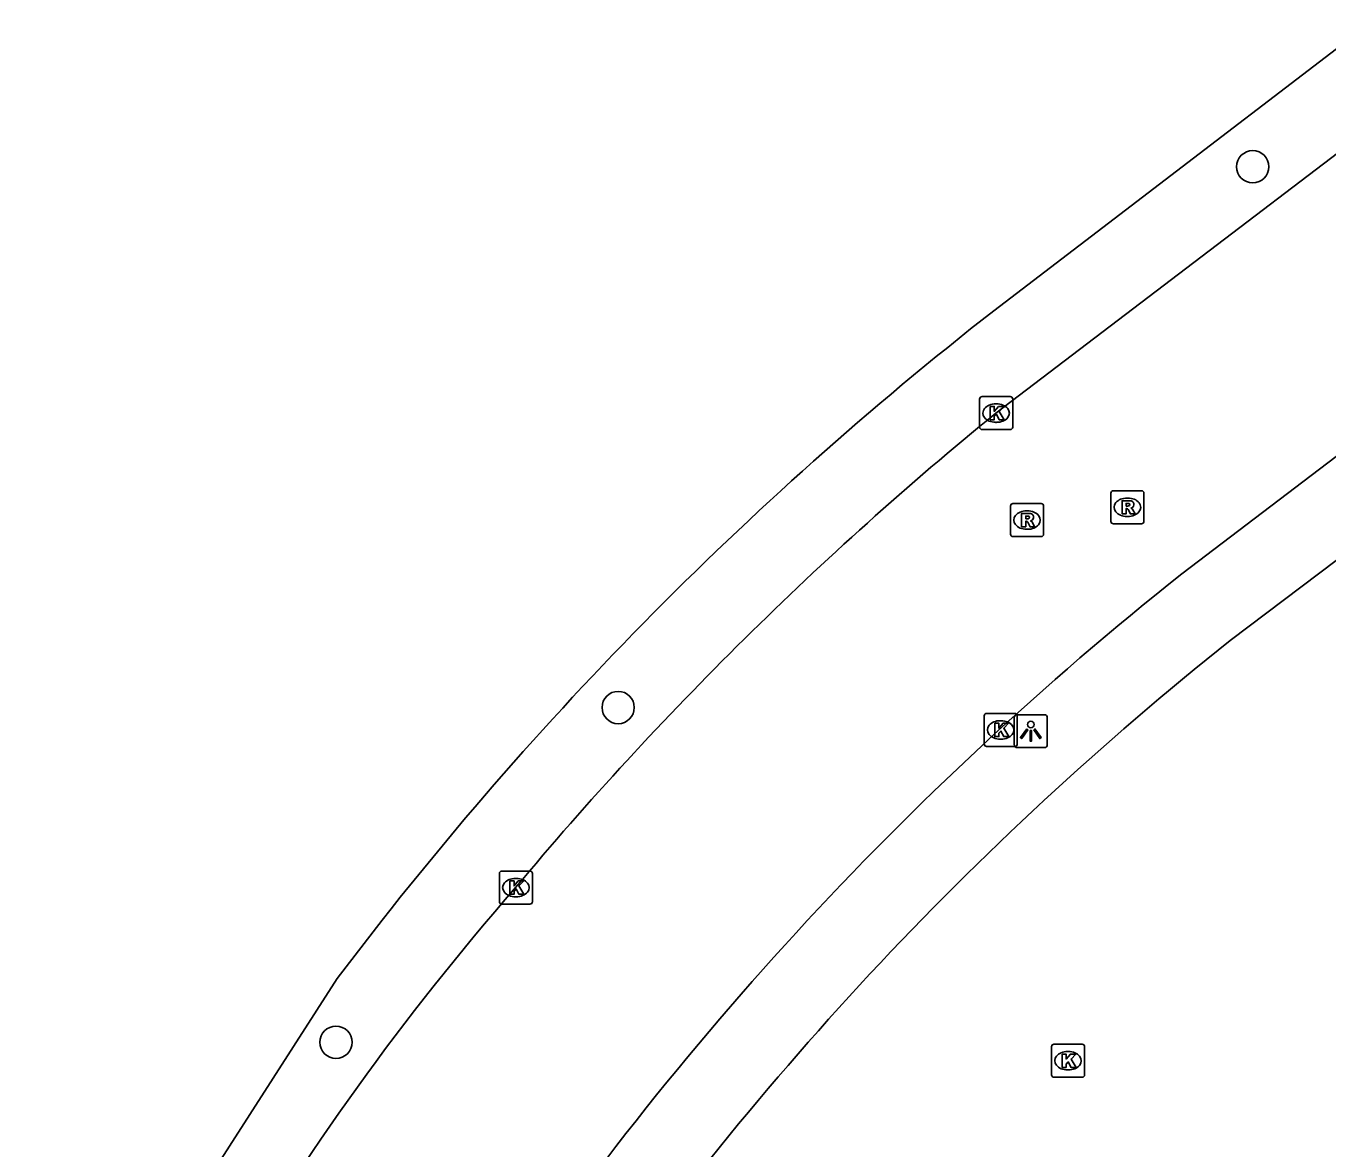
# Model space of a CAD drawing. Extents: x 156141 to 158132, y 385651 to 388399.
# Drawn here: x 156662.6 to 156702, y 386714.89 to 386748.89 of the extents above; entities that cross this region are included whole.
import ezdxf

# ---------------------------------------------------------------- set-up
doc = ezdxf.new("R2010")
doc.units = 0
for name, color, linetype in [('IMGEO_Berm_groen', 7, 'Continuous'), ('IMGEO_Boom', 7, 'Continuous'), ('IMGEO_Hek', 7, 'Continuous'), ('IMGEO_Kolk', 7, 'Continuous'), ('IMGEO_Lichtpunt', 7, 'Continuous'), ('IMGEO_Rijbaan_lokaal_gesloten', 7, 'Continuous'), ('IMGEO_Rijbaan_lokaal_open', 7, 'Continuous'), ('IMGEO_Rioolput', 7, 'Continuous')]:
    doc.layers.add(name, color=color, linetype=linetype)

msp = doc.modelspace()

# ---------------------------------------------------------------- linework, layer by layer
at = {"layer": 'IMGEO_Berm_groen'}
for points in [[(156722.659, 386763.816), (156691.883, 386740.27)], [(156672.017, 386720.053), (156662.858, 386705.786)]]:
    msp.add_lwpolyline(points, dxfattribs=at)
msp.add_arc((156758.443, 386654.996), 108.175, 127.97376, 143.02967, dxfattribs=at)
at = {"layer": 'IMGEO_Boom'}
for centre in [(156699.721, 386744.632), (156680.517, 386728.258), (156671.977, 386718.123)]:
    msp.add_circle(centre, 0.489, dxfattribs=at)
at = {"layer": 'IMGEO_Hek'}
for points in [[(156722.659, 386763.816), (156691.883, 386740.27)], [(156672.017, 386720.053), (156662.858, 386705.786), (156662.597, 386705.379)]]:
    msp.add_lwpolyline(points, dxfattribs=at)
msp.add_arc((156758.443, 386654.996), 108.175, 127.97376, 143.02967, dxfattribs=at)
at = {"layer": 'IMGEO_Kolk'}
for p, q in [((156691.455, 386736.747), (156691.455, 386737.599)), ((156691.53, 386737.673), (156692.382, 386737.673)), ((156692.456, 386737.599), (156692.456, 386736.747)), ((156691.943, 386737.453), (156691.968, 386737.453)), ((156692.382, 386736.673), (156691.53, 386736.673)), ((156691.966, 386736.893), (156691.941, 386736.893)), ((156691.594, 386727.154), (156691.594, 386728.006)), ((156691.669, 386728.08), (156692.521, 386728.08)), ((156692.595, 386728.006), (156692.595, 386727.154)), ((156692.082, 386727.86), (156692.107, 386727.86)), ((156692.105, 386727.3), (156692.08, 386727.3)), ((156692.521, 386727.08), (156691.669, 386727.08)), ((156676.996, 386723.306), (156677.848, 386723.306)), ((156676.921, 386722.38), (156676.921, 386723.232)), ((156677.409, 386723.086), (156677.434, 386723.086)), ((156677.922, 386723.232), (156677.922, 386722.38)), ((156677.432, 386722.526), (156677.407, 386722.526)), ((156677.848, 386722.306), (156676.996, 386722.306)), ((156693.631, 386717.138), (156693.631, 386717.99)), ((156693.706, 386718.064), (156694.558, 386718.064)), ((156694.119, 386717.844), (156694.144, 386717.844)), ((156694.632, 386717.99), (156694.632, 386717.138)), ((156694.558, 386717.064), (156693.706, 386717.064)), ((156694.142, 386717.284), (156694.117, 386717.284))]:
    msp.add_line(p, q, dxfattribs=at)
for points in [[(156691.455, 386736.747), (156691.455, 386737.599)], [(156691.53, 386737.673), (156692.382, 386737.673)], [(156692.456, 386737.599), (156692.456, 386736.747)], [(156691.776, 386737.373), (156691.899, 386737.373), (156691.899, 386737.222), (156692.029, 386737.373), (156692.193, 386737.373), (156692.047, 386737.222), (156692.2, 386736.973), (156692.048, 386736.973), (156691.963, 386737.137), (156691.899, 386737.07), (156691.899, 386736.973), (156691.776, 386736.973), (156691.776, 386737.373)], [(156692.382, 386736.673), (156691.53, 386736.673)], [(156691.594, 386727.154), (156691.594, 386728.006)], [(156691.669, 386728.08), (156692.521, 386728.08)], [(156692.595, 386728.006), (156692.595, 386727.154)], [(156691.915, 386727.78), (156692.038, 386727.78), (156692.038, 386727.629), (156692.168, 386727.78), (156692.332, 386727.78), (156692.186, 386727.629), (156692.339, 386727.38), (156692.187, 386727.38), (156692.102, 386727.544), (156692.038, 386727.477), (156692.038, 386727.38), (156691.915, 386727.38), (156691.915, 386727.78)], [(156692.521, 386727.08), (156691.669, 386727.08)], [(156676.996, 386723.306), (156677.848, 386723.306)], [(156676.921, 386722.38), (156676.921, 386723.232)], [(156677.242, 386723.006), (156677.365, 386723.006), (156677.365, 386722.855), (156677.495, 386723.006), (156677.659, 386723.006), (156677.513, 386722.855), (156677.666, 386722.606), (156677.514, 386722.606), (156677.429, 386722.77), (156677.365, 386722.703), (156677.365, 386722.606), (156677.242, 386722.606), (156677.242, 386723.006)], [(156677.922, 386723.232), (156677.922, 386722.38)], [(156677.848, 386722.306), (156676.996, 386722.306)], [(156693.631, 386717.138), (156693.631, 386717.99)], [(156693.706, 386718.064), (156694.558, 386718.064)], [(156693.952, 386717.764), (156694.075, 386717.764), (156694.075, 386717.613), (156694.205, 386717.764), (156694.369, 386717.764), (156694.223, 386717.613), (156694.376, 386717.364), (156694.224, 386717.364), (156694.139, 386717.528), (156694.075, 386717.461), (156694.075, 386717.364), (156693.952, 386717.364), (156693.952, 386717.764)], [(156694.632, 386717.99), (156694.632, 386717.138)], [(156694.558, 386717.064), (156693.706, 386717.064)]]:
    msp.add_lwpolyline(points, dxfattribs=at)
for centre, start, end in [((156691.532, 386737.597), 91.552, 178.448), ((156691.532, 386737.597), 91.552, 178.448), ((156692.38, 386737.597), 1.552, 88.448), ((156692.38, 386737.597), 1.552, 88.448), ((156691.532, 386736.749), 181.552, 268.448), ((156691.532, 386736.749), 181.552, 268.448), ((156692.38, 386736.749), 271.552, 358.448), ((156692.38, 386736.749), 271.552, 358.448), ((156691.671, 386728.004), 91.552, 178.448), ((156691.671, 386728.004), 91.552, 178.448), ((156692.519, 386728.004), 1.552, 88.448), ((156692.519, 386728.004), 1.552, 88.448), ((156691.671, 386727.156), 181.552, 268.448), ((156691.671, 386727.156), 181.552, 268.448), ((156692.519, 386727.156), 271.552, 358.448), ((156692.519, 386727.156), 271.552, 358.448), ((156676.998, 386723.23), 91.552, 178.448), ((156676.998, 386723.23), 91.552, 178.448), ((156677.846, 386723.23), 1.552, 88.448), ((156677.846, 386723.23), 1.552, 88.448), ((156676.998, 386722.382), 181.552, 268.448), ((156676.998, 386722.382), 181.552, 268.448), ((156677.846, 386722.382), 271.552, 358.448), ((156677.846, 386722.382), 271.552, 358.448), ((156693.708, 386717.988), 91.552, 178.448), ((156693.708, 386717.988), 91.552, 178.448), ((156694.556, 386717.988), 1.552, 88.448), ((156694.556, 386717.988), 1.552, 88.448), ((156693.708, 386717.14), 181.552, 268.448), ((156693.708, 386717.14), 181.552, 268.448), ((156694.556, 386717.14), 271.552, 358.448), ((156694.556, 386717.14), 271.552, 358.448)]:
    msp.add_arc(centre, 0.0765, start, end, dxfattribs=at)
for centre, major_axis, ratio, start_param, end_param in [((156691.942, 386737.173), (-0.387, 0.002), 0.722429, 4.712389, 7.853982), ((156691.967, 386737.173), (-0.39, 0.002), 0.717154, 1.570796, 4.712389), ((156692.081, 386727.58), (-0.387, 0.002), 0.722429, 4.712389, 7.853982), ((156692.106, 386727.58), (-0.39, 0.002), 0.717154, 1.570796, 4.712389), ((156677.408, 386722.806), (-0.387, 0.002), 0.722429, 4.712389, 7.853982), ((156677.433, 386722.806), (-0.39, 0.002), 0.717154, 1.570796, 4.712389), ((156694.118, 386717.564), (-0.387, 0.002), 0.722429, 4.712389, 7.853982), ((156694.143, 386717.564), (-0.39, 0.002), 0.717154, 1.570796, 4.712389)]:
    msp.add_ellipse(centre, major_axis=major_axis, ratio=ratio, start_param=start_param, end_param=end_param, dxfattribs=at)
at = {"layer": 'IMGEO_Lichtpunt'}
for p, q in [((156693.408, 386728.041), (156692.6, 386728.041)), ((156693.408, 386728.041), (156692.6, 386728.041)), ((156692.506, 386727.946), (156692.506, 386727.139)), ((156692.506, 386727.946), (156692.506, 386727.139)), ((156693.502, 386727.139), (156693.502, 386727.946)), ((156693.502, 386727.139), (156693.502, 386727.946)), ((156692.6, 386727.045), (156693.408, 386727.045)), ((156692.6, 386727.045), (156693.408, 386727.045))]:
    msp.add_line(p, q, dxfattribs=at)
for points in [[(156692.88, 386727.61), (156692.919, 386727.582), (156692.731, 386727.32), (156692.693, 386727.347), (156692.88, 386727.61)], [(156692.982, 386727.562), (156693.029, 386727.562), (156693.029, 386727.24), (156692.982, 386727.24), (156692.982, 386727.562)], [(156693.092, 386727.582), (156693.13, 386727.609), (156693.317, 386727.347), (156693.278, 386727.319), (156693.092, 386727.582)]]:
    msp.add_lwpolyline(points, dxfattribs=at)
msp.add_circle((156693.005, 386727.744), 0.0994, dxfattribs=at)
for centre, start, end in [((156692.6, 386727.946), 90, 180), ((156692.6, 386727.946), 90, 180), ((156693.408, 386727.946), 0, 90), ((156693.408, 386727.946), 0, 90), ((156692.6, 386727.139), 180, 270), ((156692.6, 386727.139), 180, 270), ((156693.408, 386727.139), 270, 0), ((156693.408, 386727.139), 270, 360)]:
    msp.add_arc(centre, 0.0946, start, end, dxfattribs=at)
at = {"layer": 'IMGEO_Rijbaan_lokaal_gesloten'}
for points in [[(156722.907, 386760.785), (156709.029, 386750.188), (156708.782, 386750), (156691.948, 386737.172)], [(156697.574, 386732.304), (156712.266, 386743.479)]]:
    msp.add_lwpolyline(points, dxfattribs=at)
for centre, radius, start, end in [((156759.505, 386654.29), 106.927, 129.18342, 140.15045), ((156760.249, 386653.266), 100.872, 128.41351, 146.54566), ((156738.474, 386669.465), 81.077, 138.86025, 149.75904)]:
    msp.add_arc(centre, radius, start, end, dxfattribs=at)
at = {"layer": 'IMGEO_Rijbaan_lokaal_open'}
msp.add_lwpolyline([(156712.486, 386740.439), (156699.039, 386730.289)], dxfattribs=at)
msp.add_arc((156761.599, 386651.828), 100.349, 128.56671, 145.55143, dxfattribs=at)
at = {"layer": 'IMGEO_Rioolput'}
for p, q in [((156695.429, 386733.895), (156695.429, 386734.747)), ((156695.504, 386734.821), (156696.356, 386734.821)), ((156696.43, 386734.747), (156696.43, 386733.895)), ((156692.391, 386733.508), (156692.391, 386734.36)), ((156692.466, 386734.434), (156693.318, 386734.434)), ((156693.392, 386734.36), (156693.392, 386733.508)), ((156695.917, 386734.601), (156695.942, 386734.601)), ((156692.879, 386734.214), (156692.904, 386734.214)), ((156695.94, 386734.041), (156695.915, 386734.041)), ((156692.902, 386733.654), (156692.877, 386733.654)), ((156696.356, 386733.821), (156695.504, 386733.821)), ((156693.318, 386733.434), (156692.466, 386733.434))]:
    msp.add_line(p, q, dxfattribs=at)
for points in [[(156695.429, 386733.895), (156695.429, 386734.747)], [(156695.504, 386734.821), (156696.356, 386734.821)], [(156696.43, 386734.747), (156696.43, 386733.895)], [(156692.391, 386733.508), (156692.391, 386734.36)], [(156692.466, 386734.434), (156693.318, 386734.434)], [(156693.392, 386734.36), (156693.392, 386733.508)], [(156696.018, 386734.519), (156695.766, 386734.521), (156695.766, 386734.121)], [(156695.944, 386734.44), (156695.89, 386734.44), (156695.89, 386734.359)], [(156695.89, 386734.359), (156695.942, 386734.359)], [(156692.98, 386734.132), (156692.728, 386734.134), (156692.728, 386733.734)], [(156692.906, 386734.053), (156692.852, 386734.053), (156692.852, 386733.972)], [(156692.852, 386733.972), (156692.904, 386733.972)], [(156695.766, 386734.121), (156695.89, 386734.121), (156695.89, 386734.283), (156695.901, 386734.283)], [(156695.948, 386734.254), (156696.019, 386734.121), (156696.159, 386734.121), (156696.094, 386734.247)], [(156692.728, 386733.734), (156692.852, 386733.734), (156692.852, 386733.896), (156692.863, 386733.896)], [(156692.91, 386733.867), (156692.981, 386733.734), (156693.121, 386733.734), (156693.056, 386733.86)], [(156696.356, 386733.821), (156695.504, 386733.821)], [(156693.318, 386733.434), (156692.466, 386733.434)]]:
    msp.add_lwpolyline(points, dxfattribs=at)
for centre, radius, start, end in [((156695.506, 386734.745), 0.0765, 91.552, 178.448), ((156695.506, 386734.745), 0.0765, 91.552, 178.448), ((156696.354, 386734.745), 0.0765, 1.552, 88.448), ((156696.354, 386734.745), 0.0765, 1.552, 88.448), ((156692.468, 386734.358), 0.0765, 91.552, 178.448), ((156692.468, 386734.358), 0.0765, 91.552, 178.448), ((156693.316, 386734.358), 0.0765, 1.552, 88.448), ((156693.316, 386734.358), 0.0765, 1.552, 88.448), ((156695.926, 386734.548), 0.19, 274.7715, 282.9687), ((156695.95, 386734.344), 0.0964, 77.0061, 93.1865), ((156695.964, 386734.401), 0.0378, 276.6634, 79.6772), ((156696.017, 386734.409), 0.109, 350.3612, 89.416), ((156696.015, 386734.409), 0.112, 277.5842, 350.9817), ((156692.888, 386734.161), 0.19, 274.7715, 282.9687), ((156692.912, 386733.957), 0.0964, 77.0061, 93.1865), ((156692.926, 386734.014), 0.0378, 276.6634, 79.6772), ((156692.979, 386734.022), 0.109, 350.3612, 89.416), ((156692.977, 386734.022), 0.112, 277.5842, 350.9817), ((156695.9, 386734.23), 0.0533, 26.0293, 88.6989), ((156695.999, 386734.194), 0.108, 29.5134, 73.7905), ((156692.862, 386733.843), 0.0533, 26.0293, 88.6989), ((156692.961, 386733.807), 0.108, 29.5134, 73.7905), ((156695.506, 386733.897), 0.0765, 181.552, 268.448), ((156695.506, 386733.897), 0.0765, 181.552, 268.448), ((156696.354, 386733.897), 0.0765, 271.552, 358.448), ((156696.354, 386733.897), 0.0765, 271.552, 358.448), ((156692.468, 386733.51), 0.0765, 181.552, 268.448), ((156692.468, 386733.51), 0.0765, 181.552, 268.448), ((156693.316, 386733.51), 0.0765, 271.552, 358.448), ((156693.316, 386733.51), 0.0765, 271.552, 358.448)]:
    msp.add_arc(centre, radius, start, end, dxfattribs=at)
for centre, major_axis, ratio, start_param, end_param in [((156695.916, 386734.321), (-0.387, 0.002), 0.722429, 4.712389, 7.853982), ((156695.941, 386734.321), (-0.39, 0.002), 0.717154, 1.570796, 4.712389), ((156692.878, 386733.934), (-0.387, 0.002), 0.722429, 4.712389, 7.853982), ((156692.903, 386733.934), (-0.39, 0.002), 0.717154, 1.570796, 4.712389)]:
    msp.add_ellipse(centre, major_axis=major_axis, ratio=ratio, start_param=start_param, end_param=end_param, dxfattribs=at)

doc.saveas('drawing.dxf')
